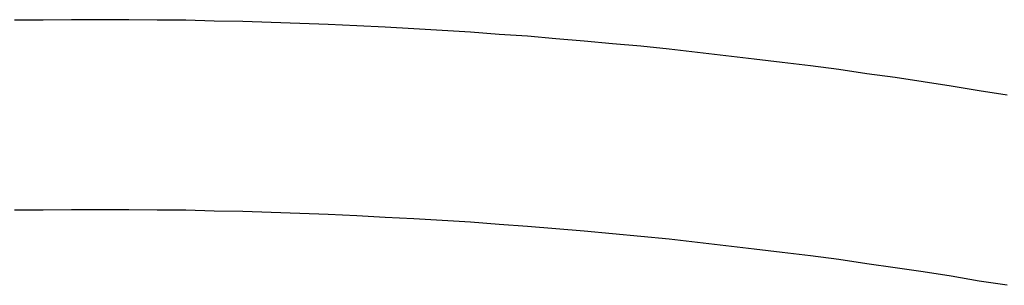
# Model space of a CAD drawing. Extents: x 1107 to 4046, y 937 to 3355.
# Tile 381 of 656: x 2146.31 to 2148.383, y 2673.329 to 2673.888. Entities that reach past the tile are written whole.
import ezdxf

# ---------------------------------------------------------------- set-up
doc = ezdxf.new("R2010")
doc.units = 0
doc.layers.add('KF_VIDA_L___C_REAR', color=7, linetype='CONTINUOUS')

# ---------------------------------------------------------------- blocks, each defined once
blk = doc.blocks.new('KF_VIDA_L___C_REAR')
at = {"layer": 'KF_VIDA_L___C_REAR'}
for points in [[(-38.5898, 984.516, 0), (-38.6488, 984.525, 0), (-38.7079, 984.535, 0), (-38.767, 984.544, 0), (-38.8262, 984.553, 0), (-38.8854, 984.561, 0), (-38.9447, 984.57, 0), (-39.0041, 984.578, 0), (-39.0635, 984.585, 0), (-39.123, 984.592, 0), (-39.1825, 984.599, 0), (-39.242, 984.606, 0), (-39.3016, 984.613, 0), (-39.3613, 984.619, 0), (-39.421, 984.624, 0), (-39.4807, 984.63, 0), (-39.5405, 984.635, 0), (-39.6003, 984.64, 0), (-39.6601, 984.644, 0), (-39.72, 984.649, 0), (-39.7799, 984.652, 0), (-39.8398, 984.656, 0), (-39.8997, 984.659, 0), (-39.9597, 984.662, 0), (-40.0197, 984.665, 0), (-40.0797, 984.667, 0), (-40.1397, 984.669, 0), (-40.1997, 984.671, 0), (-40.2598, 984.672, 0), (-40.3198, 984.674, 0), (-40.3799, 984.674, 0), (-40.4399, 984.675, 0), (-40.5, 984.675, 0), (-40.5601, 984.675, 0), (-40.6201, 984.674, 0), (-40.6802, 984.674, 0)], [(-38.5898, 984.116, 0), (-38.6488, 984.125, 0), (-38.7079, 984.135, 0), (-38.767, 984.144, 0), (-38.8262, 984.153, 0), (-38.8854, 984.161, 0), (-38.9447, 984.17, 0), (-39.0041, 984.178, 0), (-39.0635, 984.185, 0), (-39.123, 984.192, 0), (-39.1825, 984.199, 0), (-39.242, 984.206, 0), (-39.3016, 984.213, 0), (-39.3613, 984.219, 0), (-39.421, 984.224, 0), (-39.4807, 984.23, 0), (-39.5405, 984.235, 0), (-39.6003, 984.24, 0), (-39.6601, 984.244, 0), (-39.72, 984.249, 0), (-39.7799, 984.252, 0), (-39.8398, 984.256, 0), (-39.8997, 984.259, 0), (-39.9597, 984.262, 0), (-40.0197, 984.265, 0), (-40.0797, 984.267, 0), (-40.1397, 984.269, 0), (-40.1997, 984.271, 0), (-40.2598, 984.272, 0), (-40.3198, 984.274, 0), (-40.3799, 984.274, 0), (-40.4399, 984.275, 0), (-40.5, 984.275, 0), (-40.5601, 984.275, 0), (-40.6201, 984.274, 0), (-40.6802, 984.274, 0)]]:
    blk.add_polyline3d(points, dxfattribs=at)

msp = doc.modelspace()

# ---------------------------------------------------------------- block references
at = {"layer": 'KF_VIDA_L___C_REAR'}
msp.add_blockref('KF_VIDA_L___C_REAR', (2186.9791, 1689.2132), dxfattribs=at)

doc.saveas('drawing.dxf')
